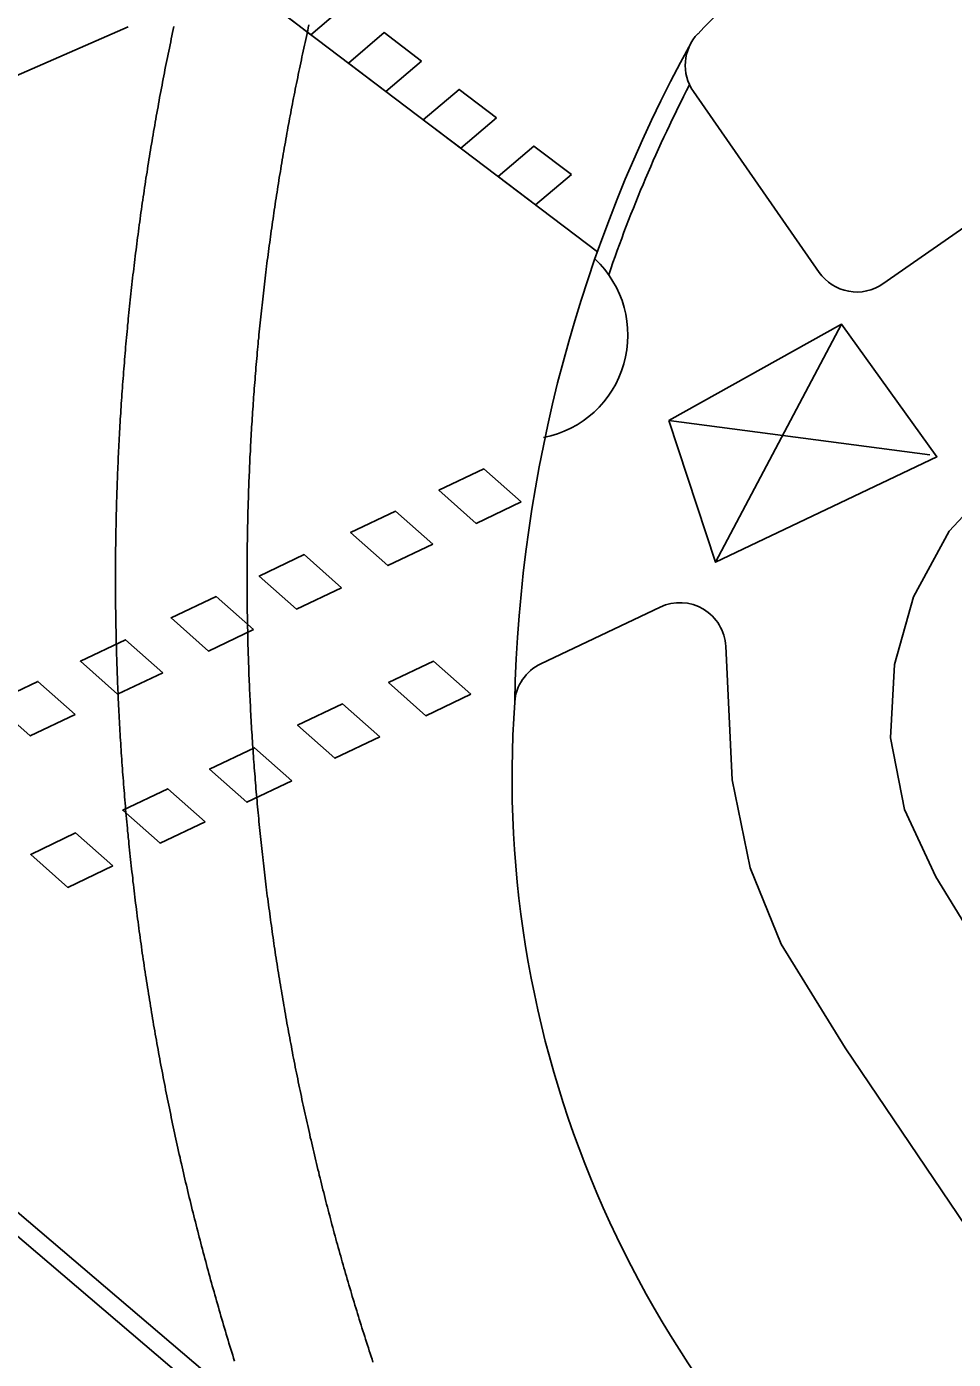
# Model space of a CAD drawing. Extents: x 81617 to 82144, y 454649 to 455150.
# Drawn here: x 81715.37 to 81725.47, y 454726.93 to 454741.45 of the extents above; entities that cross this region are included whole.
import ezdxf

# ---------------------------------------------------------------- set-up
doc = ezdxf.new("R2010")
doc.units = 0
doc.layers.add('B-WE-OG-TOPOGRAFIE-G', color=7, linetype='Continuous')
doc.layers.add('B-WE-VW-MARKERING-G', color=7, linetype='Continuous')

msp = doc.modelspace()

# ---------------------------------------------------------------- linework, layer by layer
at = {"layer": 'B-WE-OG-TOPOGRAFIE-G'}
for p, q in [((81721.59, 454738.999), (81704.268, 454752.125)), ((81722.637, 454740.745), (81724.008, 454738.775)), ((81720.972, 454734.507), (81722.274, 454735.127)), ((81712.656, 454730.753), (81722.86, 454722.067)), ((81712.624, 454730.516), (81722.73, 454721.915))]:
    msp.add_line(p, q, dxfattribs=at)
for points in [[(81724.704, 454738.65), (81731.335, 454743.266), (81747.611, 454754.597), (81760.294, 454765.239), (81787.83, 454789.054), (81799.519, 454799.055)], [(81717.633, 454726.905), (81717.623, 454726.938), (81717.613, 454726.971), (81717.602, 454727.004), (81717.592, 454727.037), (81717.582, 454727.069), (81717.572, 454727.102), (81717.562, 454727.135), (81717.553, 454727.168), (81717.543, 454727.201), (81717.533, 454727.234), (81717.523, 454727.267), (81717.513, 454727.3), (81717.504, 454727.332), (81717.494, 454727.365), (81717.484, 454727.398), (81717.475, 454727.431), (81717.465, 454727.464), (81717.456, 454727.497), (81717.446, 454727.53), (81717.437, 454727.563), (81717.427, 454727.596), (81717.418, 454727.629), (81717.409, 454727.662), (81717.399, 454727.695), (81717.39, 454727.728), (81717.381, 454727.761), (81717.372, 454727.795), (81717.363, 454727.828), (81717.354, 454727.861), (81717.344, 454727.894), (81717.335, 454727.927), (81717.327, 454727.96), (81717.318, 454727.993), (81717.309, 454728.026), (81717.3, 454728.06), (81717.291, 454728.093), (81717.282, 454728.126), (81717.274, 454728.159), (81717.265, 454728.192), (81717.256, 454728.226), (81717.248, 454728.259), (81717.239, 454728.292), (81717.231, 454728.325), (81717.222, 454728.359), (81717.214, 454728.392), (81717.205, 454728.425), (81717.197, 454728.458), (81717.188, 454728.492), (81717.18, 454728.525), (81717.172, 454728.558), (81717.164, 454728.592), (81717.156, 454728.625), (81717.147, 454728.658), (81717.139, 454728.692), (81717.131, 454728.725), (81717.123, 454728.758), (81717.115, 454728.792), (81717.107, 454728.825), (81717.099, 454728.859), (81717.092, 454728.892), (81717.084, 454728.925), (81717.076, 454728.959), (81717.068, 454728.992), (81717.061, 454729.026), (81717.053, 454729.059), (81717.045, 454729.093), (81717.038, 454729.126), (81717.03, 454729.16), (81717.023, 454729.193), (81717.015, 454729.227), (81717.008, 454729.26), (81717.001, 454729.294), (81716.993, 454729.327), (81716.986, 454729.361), (81716.979, 454729.394), (81716.971, 454729.428), (81716.964, 454729.461), (81716.957, 454729.495), (81716.95, 454729.529), (81716.943, 454729.562), (81716.936, 454729.596), (81716.929, 454729.629), (81716.922, 454729.663), (81716.915, 454729.697), (81716.908, 454729.73), (81716.902, 454729.764), (81716.895, 454729.798), (81716.888, 454729.831), (81716.881, 454729.865), (81716.875, 454729.899), (81716.868, 454729.932), (81716.862, 454729.966), (81716.855, 454730), (81716.849, 454730.033), (81716.842, 454730.067), (81716.836, 454730.101), (81716.829, 454730.135), (81716.823, 454730.168), (81716.817, 454730.202), (81716.811, 454730.236), (81716.804, 454730.27), (81716.798, 454730.303), (81716.792, 454730.337), (81716.786, 454730.371), (81716.78, 454730.405), (81716.774, 454730.438), (81716.768, 454730.472), (81716.762, 454730.506), (81716.756, 454730.54), (81716.75, 454730.574), (81716.744, 454730.608), (81716.739, 454730.641), (81716.733, 454730.675), (81716.727, 454730.709), (81716.722, 454730.743), (81716.716, 454730.777), (81716.711, 454730.811), (81716.705, 454730.845), (81716.7, 454730.878), (81716.694, 454730.912), (81716.689, 454730.946), (81716.683, 454730.98), (81716.678, 454731.014), (81716.673, 454731.048), (81716.668, 454731.082), (81716.662, 454731.116), (81716.657, 454731.15), (81716.652, 454731.184), (81716.647, 454731.218), (81716.642, 454731.252), (81716.637, 454731.286), (81716.632, 454731.32), (81716.627, 454731.354), (81716.622, 454731.388), (81716.617, 454731.422), (81716.613, 454731.456), (81716.608, 454731.49), (81716.603, 454731.524), (81716.599, 454731.558), (81716.594, 454731.592), (81716.589, 454731.626), (81716.585, 454731.66), (81716.58, 454731.694), (81716.576, 454731.728), (81716.571, 454731.762), (81716.567, 454731.796), (81716.563, 454731.83), (81716.558, 454731.864), (81716.554, 454731.898), (81716.55, 454731.932), (81716.546, 454731.966), (81716.542, 454732), (81716.538, 454732.034), (81716.533, 454732.068), (81716.529, 454732.102), (81716.525, 454732.136), (81716.522, 454732.171), (81716.518, 454732.205), (81716.514, 454732.239), (81716.51, 454732.273), (81716.506, 454732.307), (81716.503, 454732.341), (81716.499, 454732.375), (81716.495, 454732.409), (81716.492, 454732.444), (81716.488, 454732.478), (81716.484, 454732.512), (81716.481, 454732.546), (81716.478, 454732.58), (81716.474, 454732.614), (81716.471, 454732.648), (81716.467, 454732.683), (81716.464, 454732.717), (81716.461, 454732.751), (81716.458, 454732.785), (81716.455, 454732.819), (81716.451, 454732.853), (81716.448, 454732.888), (81716.445, 454732.922), (81716.442, 454732.956), (81716.439, 454732.99), (81716.437, 454733.024), (81716.434, 454733.059), (81716.431, 454733.093), (81716.428, 454733.127), (81716.425, 454733.161), (81716.423, 454733.195), (81716.42, 454733.23), (81716.417, 454733.264), (81716.415, 454733.298), (81716.412, 454733.332), (81716.41, 454733.367), (81716.407, 454733.401), (81716.405, 454733.435), (81716.402, 454733.469), (81716.4, 454733.504), (81716.398, 454733.538), (81716.396, 454733.572), (81716.393, 454733.606), (81716.391, 454733.641), (81716.389, 454733.675), (81716.387, 454733.709), (81716.385, 454733.743), (81716.383, 454733.778), (81716.381, 454733.812), (81716.379, 454733.846), (81716.377, 454733.88), (81716.375, 454733.915), (81716.373, 454733.949), (81716.372, 454733.983), (81716.37, 454734.018), (81716.368, 454734.052), (81716.367, 454734.086), (81716.365, 454734.12), (81716.363, 454734.155), (81716.362, 454734.189), (81716.36, 454734.223), (81716.359, 454734.258), (81716.358, 454734.292), (81716.356, 454734.326), (81716.355, 454734.361), (81716.354, 454734.395), (81716.352, 454734.429), (81716.351, 454734.463), (81716.35, 454734.498), (81716.349, 454734.532), (81716.348, 454734.566), (81716.347, 454734.601), (81716.346, 454734.635), (81716.345, 454734.669), (81716.344, 454734.704), (81716.343, 454734.738), (81716.342, 454734.772), (81716.342, 454734.807), (81716.341, 454734.841), (81716.34, 454734.875), (81716.339, 454734.909), (81716.339, 454734.944), (81716.338, 454734.978), (81716.338, 454735.012), (81716.337, 454735.047), (81716.337, 454735.081), (81716.336, 454735.115), (81716.336, 454735.15), (81716.336, 454735.184), (81716.335, 454735.218), (81716.335, 454735.253), (81716.335, 454735.287), (81716.335, 454735.321), (81716.335, 454735.356), (81716.335, 454735.39), (81716.335, 454735.424), (81716.335, 454735.459), (81716.335, 454735.493), (81716.335, 454735.527), (81716.335, 454735.562), (81716.335, 454735.596), (81716.335, 454735.63), (81716.335, 454735.665), (81716.336, 454735.699), (81716.336, 454735.733), (81716.336, 454735.768), (81716.337, 454735.802), (81716.337, 454735.836), (81716.338, 454735.871), (81716.338, 454735.905), (81716.339, 454735.939), (81716.339, 454735.974), (81716.34, 454736.008), (81716.341, 454736.042), (81716.342, 454736.076), (81716.342, 454736.111), (81716.343, 454736.145), (81716.344, 454736.179), (81716.345, 454736.214), (81716.346, 454736.248), (81716.347, 454736.282), (81716.348, 454736.317), (81716.349, 454736.351), (81716.35, 454736.385), (81716.351, 454736.42), (81716.352, 454736.454), (81716.354, 454736.488), (81716.355, 454736.523), (81716.356, 454736.557), (81716.357, 454736.591), (81716.359, 454736.625), (81716.36, 454736.66), (81716.362, 454736.694), (81716.363, 454736.728), (81716.365, 454736.763), (81716.366, 454736.797), (81716.368, 454736.831), (81716.37, 454736.865), (81716.372, 454736.9), (81716.373, 454736.934), (81716.375, 454736.968), (81716.377, 454737.003), (81716.379, 454737.037), (81716.381, 454737.071), (81716.383, 454737.105), (81716.385, 454737.14), (81716.387, 454737.174), (81716.389, 454737.208), (81716.391, 454737.242), (81716.393, 454737.277), (81716.395, 454737.311), (81716.398, 454737.345), (81716.4, 454737.379), (81716.402, 454737.414), (81716.405, 454737.448), (81716.407, 454737.482), (81716.409, 454737.516), (81716.412, 454737.551), (81716.415, 454737.585), (81716.417, 454737.619), (81716.42, 454737.653), (81716.422, 454737.688), (81716.425, 454737.722), (81716.428, 454737.756), (81716.431, 454737.79), (81716.433, 454737.824), (81716.436, 454737.859), (81716.439, 454737.893), (81716.442, 454737.927), (81716.445, 454737.961), (81716.448, 454737.995), (81716.451, 454738.03), (81716.454, 454738.064), (81716.458, 454738.098), (81716.461, 454738.132), (81716.464, 454738.166), (81716.467, 454738.2), (81716.471, 454738.235), (81716.474, 454738.269), (81716.477, 454738.303), (81716.481, 454738.337), (81716.484, 454738.371), (81716.488, 454738.405), (81716.491, 454738.44), (81716.495, 454738.474), (81716.499, 454738.508), (81716.502, 454738.542), (81716.506, 454738.576), (81716.51, 454738.61), (81716.514, 454738.644), (81716.517, 454738.678), (81716.521, 454738.712), (81716.525, 454738.747), (81716.529, 454738.781), (81716.533, 454738.815), (81716.537, 454738.849), (81716.541, 454738.883), (81716.545, 454738.917), (81716.55, 454738.951), (81716.554, 454738.985), (81716.558, 454739.019), (81716.562, 454739.053), (81716.567, 454739.087), (81716.571, 454739.121), (81716.576, 454739.155), (81716.58, 454739.189), (81716.584, 454739.223), (81716.589, 454739.257), (81716.594, 454739.292), (81716.598, 454739.326), (81716.603, 454739.36), (81716.608, 454739.394), (81716.612, 454739.428), (81716.617, 454739.462), (81716.622, 454739.496), (81716.627, 454739.529), (81716.632, 454739.563), (81716.637, 454739.597), (81716.642, 454739.631), (81716.647, 454739.665), (81716.652, 454739.699), (81716.657, 454739.733), (81716.662, 454739.767), (81716.667, 454739.801), (81716.672, 454739.835), (81716.678, 454739.869), (81716.683, 454739.903), (81716.688, 454739.937), (81716.694, 454739.971), (81716.699, 454740.005), (81716.705, 454740.038), (81716.71, 454740.072), (81716.716, 454740.106), (81716.721, 454740.14), (81716.727, 454740.174), (81716.733, 454740.208), (81716.738, 454740.242), (81716.744, 454740.275), (81716.75, 454740.309), (81716.756, 454740.343), (81716.762, 454740.377), (81716.768, 454740.411), (81716.773, 454740.445), (81716.779, 454740.478), (81716.785, 454740.512), (81716.792, 454740.546), (81716.798, 454740.58), (81716.804, 454740.613), (81716.81, 454740.647), (81716.816, 454740.681), (81716.823, 454740.715), (81716.829, 454740.748), (81716.835, 454740.782), (81716.842, 454740.816), (81716.848, 454740.85), (81716.855, 454740.883), (81716.861, 454740.917), (81716.868, 454740.951), (81716.874, 454740.984), (81716.881, 454741.018), (81716.888, 454741.052), (81716.894, 454741.085), (81716.901, 454741.119), (81716.908, 454741.153), (81716.915, 454741.186), (81716.922, 454741.22), (81716.929, 454741.254), (81716.936, 454741.287), (81716.943, 454741.321), (81716.95, 454741.354), (81716.957, 454741.388), (81716.964, 454741.422), (81716.971, 454741.455)], [(81719.142, 454726.897), (81719.132, 454726.928), (81719.122, 454726.959), (81719.112, 454726.99), (81719.102, 454727.021), (81719.092, 454727.052), (81719.082, 454727.083), (81719.072, 454727.114), (81719.062, 454727.145), (81719.052, 454727.176), (81719.042, 454727.208), (81719.032, 454727.239), (81719.022, 454727.27), (81719.013, 454727.301), (81719.003, 454727.332), (81718.993, 454727.363), (81718.984, 454727.394), (81718.974, 454727.425), (81718.965, 454727.457), (81718.955, 454727.488), (81718.946, 454727.519), (81718.936, 454727.55), (81718.927, 454727.581), (81718.917, 454727.613), (81718.908, 454727.644), (81718.899, 454727.675), (81718.889, 454727.706), (81718.88, 454727.738), (81718.871, 454727.769), (81718.862, 454727.8), (81718.853, 454727.832), (81718.844, 454727.863), (81718.835, 454727.894), (81718.826, 454727.926), (81718.817, 454727.957), (81718.808, 454727.988), (81718.799, 454728.02), (81718.79, 454728.051), (81718.781, 454728.082), (81718.772, 454728.114), (81718.764, 454728.145), (81718.755, 454728.177), (81718.746, 454728.208), (81718.738, 454728.24), (81718.729, 454728.271), (81718.72, 454728.303), (81718.712, 454728.334), (81718.703, 454728.365), (81718.695, 454728.397), (81718.687, 454728.429), (81718.678, 454728.46), (81718.67, 454728.492), (81718.662, 454728.523), (81718.653, 454728.555), (81718.645, 454728.586), (81718.637, 454728.618), (81718.629, 454728.649), (81718.621, 454728.681), (81718.613, 454728.713), (81718.605, 454728.744), (81718.597, 454728.776), (81718.589, 454728.807), (81718.581, 454728.839), (81718.573, 454728.871), (81718.565, 454728.902), (81718.557, 454728.934), (81718.55, 454728.966), (81718.542, 454728.997), (81718.534, 454729.029), (81718.526, 454729.061), (81718.519, 454729.092), (81718.511, 454729.124), (81718.504, 454729.156), (81718.496, 454729.188), (81718.489, 454729.219), (81718.481, 454729.251), (81718.474, 454729.283), (81718.467, 454729.315), (81718.459, 454729.346), (81718.452, 454729.378), (81718.445, 454729.41), (81718.438, 454729.442), (81718.431, 454729.474), (81718.423, 454729.505), (81718.416, 454729.537), (81718.409, 454729.569), (81718.402, 454729.601), (81718.395, 454729.633), (81718.388, 454729.665), (81718.382, 454729.697), (81718.375, 454729.728), (81718.368, 454729.76), (81718.361, 454729.792), (81718.354, 454729.824), (81718.348, 454729.856), (81718.341, 454729.888), (81718.334, 454729.92), (81718.328, 454729.952), (81718.321, 454729.984), (81718.315, 454730.016), (81718.308, 454730.048), (81718.302, 454730.08), (81718.295, 454730.112), (81718.289, 454730.144), (81718.283, 454730.176), (81718.276, 454730.208), (81718.27, 454730.24), (81718.264, 454730.272), (81718.258, 454730.304), (81718.252, 454730.336), (81718.246, 454730.368), (81718.24, 454730.4), (81718.234, 454730.432), (81718.228, 454730.464), (81718.222, 454730.496), (81718.216, 454730.528), (81718.21, 454730.56), (81718.204, 454730.592), (81718.198, 454730.624), (81718.193, 454730.656), (81718.187, 454730.689), (81718.181, 454730.721), (81718.176, 454730.753), (81718.17, 454730.785), (81718.165, 454730.817), (81718.159, 454730.849), (81718.154, 454730.881), (81718.148, 454730.914), (81718.143, 454730.946), (81718.137, 454730.978), (81718.132, 454731.01), (81718.127, 454731.042), (81718.122, 454731.074), (81718.116, 454731.107), (81718.111, 454731.139), (81718.106, 454731.171), (81718.101, 454731.203), (81718.096, 454731.235), (81718.091, 454731.268), (81718.086, 454731.3), (81718.081, 454731.332), (81718.076, 454731.364), (81718.071, 454731.397), (81718.066, 454731.429), (81718.062, 454731.461), (81718.057, 454731.493), (81718.052, 454731.526), (81718.048, 454731.558), (81718.043, 454731.59), (81718.038, 454731.622), (81718.034, 454731.655), (81718.029, 454731.687), (81718.025, 454731.719), (81718.02, 454731.752), (81718.016, 454731.784), (81718.012, 454731.816), (81718.007, 454731.849), (81718.003, 454731.881), (81717.999, 454731.913), (81717.995, 454731.946), (81717.99, 454731.978), (81717.986, 454732.01), (81717.982, 454732.043), (81717.978, 454732.075), (81717.974, 454732.107), (81717.97, 454732.14), (81717.966, 454732.172), (81717.962, 454732.205), (81717.959, 454732.237), (81717.955, 454732.269), (81717.951, 454732.302), (81717.947, 454732.334), (81717.944, 454732.366), (81717.94, 454732.399), (81717.936, 454732.431), (81717.933, 454732.464), (81717.929, 454732.496), (81717.926, 454732.529), (81717.922, 454732.561), (81717.919, 454732.593), (81717.915, 454732.626), (81717.912, 454732.658), (81717.909, 454732.691), (81717.905, 454732.723), (81717.902, 454732.756), (81717.899, 454732.788), (81717.896, 454732.82), (81717.893, 454732.853), (81717.89, 454732.885), (81717.887, 454732.918), (81717.884, 454732.95), (81717.881, 454732.983), (81717.878, 454733.015), (81717.875, 454733.048), (81717.872, 454733.08), (81717.869, 454733.113), (81717.866, 454733.145), (81717.864, 454733.178), (81717.861, 454733.21), (81717.858, 454733.243), (81717.856, 454733.275), (81717.853, 454733.308), (81717.851, 454733.34), (81717.848, 454733.373), (81717.846, 454733.405), (81717.843, 454733.438), (81717.841, 454733.47), (81717.839, 454733.503), (81717.836, 454733.535), (81717.834, 454733.568), (81717.832, 454733.6), (81717.83, 454733.633), (81717.827, 454733.666), (81717.825, 454733.698), (81717.823, 454733.731), (81717.821, 454733.763), (81717.819, 454733.796), (81717.817, 454733.828), (81717.815, 454733.861), (81717.814, 454733.893), (81717.812, 454733.926), (81717.81, 454733.959), (81717.808, 454733.991), (81717.806, 454734.024), (81717.805, 454734.056), (81717.803, 454734.089), (81717.802, 454734.121), (81717.8, 454734.154), (81717.798, 454734.187), (81717.797, 454734.219), (81717.796, 454734.252), (81717.794, 454734.284), (81717.793, 454734.317), (81717.791, 454734.349), (81717.79, 454734.382), (81717.789, 454734.415), (81717.788, 454734.447), (81717.787, 454734.48), (81717.785, 454734.512), (81717.784, 454734.545), (81717.783, 454734.578), (81717.782, 454734.61), (81717.781, 454734.643), (81717.78, 454734.675), (81717.779, 454734.708), (81717.779, 454734.741), (81717.778, 454734.773), (81717.777, 454734.806), (81717.776, 454734.838), (81717.776, 454734.871), (81717.775, 454734.904), (81717.774, 454734.936), (81717.774, 454734.969), (81717.773, 454735.001), (81717.773, 454735.034), (81717.772, 454735.067), (81717.772, 454735.099), (81717.771, 454735.132), (81717.771, 454735.164), (81717.771, 454735.197), (81717.77, 454735.23), (81717.77, 454735.262), (81717.77, 454735.295), (81717.77, 454735.327), (81717.77, 454735.36), (81717.77, 454735.393), (81717.77, 454735.425), (81717.77, 454735.458), (81717.77, 454735.49), (81717.77, 454735.523), (81717.77, 454735.556), (81717.77, 454735.588), (81717.77, 454735.621), (81717.77, 454735.654), (81717.771, 454735.686), (81717.771, 454735.719), (81717.771, 454735.751), (81717.772, 454735.784), (81717.772, 454735.817), (81717.773, 454735.849), (81717.773, 454735.882), (81717.774, 454735.914), (81717.774, 454735.947), (81717.775, 454735.98), (81717.775, 454736.012), (81717.776, 454736.045), (81717.777, 454736.077), (81717.778, 454736.11), (81717.778, 454736.143), (81717.779, 454736.175), (81717.78, 454736.208), (81717.781, 454736.24), (81717.782, 454736.273), (81717.783, 454736.306), (81717.784, 454736.338), (81717.785, 454736.371), (81717.786, 454736.403), (81717.788, 454736.436), (81717.789, 454736.469), (81717.79, 454736.501), (81717.791, 454736.534), (81717.793, 454736.566), (81717.794, 454736.599), (81717.795, 454736.631), (81717.797, 454736.664), (81717.798, 454736.697), (81717.8, 454736.729), (81717.801, 454736.762), (81717.803, 454736.794), (81717.805, 454736.827), (81717.806, 454736.859), (81717.808, 454736.892), (81717.81, 454736.925), (81717.812, 454736.957), (81717.813, 454736.99), (81717.815, 454737.022), (81717.817, 454737.055), (81717.819, 454737.087), (81717.821, 454737.12), (81717.823, 454737.152), (81717.825, 454737.185), (81717.827, 454737.218), (81717.829, 454737.25), (81717.832, 454737.283), (81717.834, 454737.315), (81717.836, 454737.348), (81717.838, 454737.38), (81717.841, 454737.413), (81717.843, 454737.445), (81717.846, 454737.478), (81717.848, 454737.51), (81717.85, 454737.543), (81717.853, 454737.575), (81717.856, 454737.608), (81717.858, 454737.64), (81717.861, 454737.673), (81717.864, 454737.705), (81717.866, 454737.738), (81717.869, 454737.77), (81717.872, 454737.803), (81717.875, 454737.835), (81717.878, 454737.868), (81717.88, 454737.9), (81717.883, 454737.933), (81717.886, 454737.965), (81717.889, 454737.998), (81717.892, 454738.03), (81717.896, 454738.063), (81717.899, 454738.095), (81717.902, 454738.128), (81717.905, 454738.16), (81717.908, 454738.192), (81717.912, 454738.225), (81717.915, 454738.257), (81717.918, 454738.29), (81717.922, 454738.322), (81717.925, 454738.355), (81717.929, 454738.387), (81717.932, 454738.419), (81717.936, 454738.452), (81717.94, 454738.484), (81717.943, 454738.517), (81717.947, 454738.549), (81717.951, 454738.581), (81717.954, 454738.614), (81717.958, 454738.646), (81717.962, 454738.679), (81717.966, 454738.711), (81717.97, 454738.743), (81717.974, 454738.776), (81717.978, 454738.808), (81717.982, 454738.841), (81717.986, 454738.873), (81717.99, 454738.905), (81717.994, 454738.938), (81717.998, 454738.97), (81718.003, 454739.002), (81718.007, 454739.035), (81718.011, 454739.067), (81718.016, 454739.099), (81718.02, 454739.132), (81718.024, 454739.164), (81718.029, 454739.196), (81718.033, 454739.228), (81718.038, 454739.261), (81718.043, 454739.293), (81718.047, 454739.325), (81718.052, 454739.358), (81718.057, 454739.39), (81718.061, 454739.422), (81718.066, 454739.454), (81718.071, 454739.487), (81718.076, 454739.519), (81718.081, 454739.551), (81718.086, 454739.583), (81718.091, 454739.616), (81718.096, 454739.648), (81718.101, 454739.68), (81718.106, 454739.712), (81718.111, 454739.744), (81718.116, 454739.777), (81718.121, 454739.809), (81718.126, 454739.841), (81718.132, 454739.873), (81718.137, 454739.905), (81718.142, 454739.938), (81718.148, 454739.97), (81718.153, 454740.002), (81718.159, 454740.034), (81718.164, 454740.066), (81718.17, 454740.098), (81718.175, 454740.13), (81718.181, 454740.163), (81718.187, 454740.195), (81718.192, 454740.227), (81718.198, 454740.259), (81718.204, 454740.291), (81718.21, 454740.323), (81718.215, 454740.355), (81718.221, 454740.387), (81718.227, 454740.419), (81718.233, 454740.451), (81718.239, 454740.483), (81718.245, 454740.515), (81718.251, 454740.547), (81718.257, 454740.579), (81718.264, 454740.611), (81718.27, 454740.643), (81718.276, 454740.676), (81718.282, 454740.708), (81718.289, 454740.74), (81718.295, 454740.771), (81718.301, 454740.803), (81718.308, 454740.835), (81718.314, 454740.867), (81718.321, 454740.899), (81718.327, 454740.931), (81718.334, 454740.963), (81718.34, 454740.995), (81718.347, 454741.027), (81718.354, 454741.059), (81718.361, 454741.091), (81718.367, 454741.123), (81718.374, 454741.155), (81718.381, 454741.187), (81718.388, 454741.218), (81718.395, 454741.25), (81718.402, 454741.282), (81718.409, 454741.314), (81718.416, 454741.346), (81718.423, 454741.378), (81718.43, 454741.41), (81718.437, 454741.441), (81718.444, 454741.473)], [(81726.087, 454736.664), (81725.427, 454735.954), (81725.037, 454735.239), (81724.829, 454734.502), (81724.786, 454733.7), (81724.94, 454732.919), (81725.28, 454732.187), (81726.179, 454730.721), (81727.765, 454728.435), (81729.955, 454725.478), (81732.435, 454722.491), (81734.515, 454720.27), (81741.689, 454712.958)], [(81735.53, 454716.618), (81734.808, 454717.34), (81733.048, 454719.175), (81731.011, 454721.379), (81728.989, 454723.797), (81726.225, 454727.464), (81724.29, 454730.323), (81723.592, 454731.451), (81723.255, 454732.285), (81723.058, 454733.243), (81722.989, 454734.699)]]:
    msp.add_lwpolyline(points, dxfattribs=at)
for centre, radius, start, end in [((81746.943, 454718.041), 33.659, 131.057, 136.1079), ((81736.335, 454733.755), 15.651, 151.2996, 178.7683), ((81723.047, 454741.031), 0.5, 136.1079, 214.8403), ((81736.335, 454733.755), 15.451, 152.7934, 161.1471), ((81720.785, 454738.091), 1.137, 281.0368, 46.894), ((81724.418, 454739.061), 0.5, 214.8403, 304.8403), ((81722.489, 454734.675), 0.5, 2.7366, 115.447), ((81721.187, 454734.056), 0.5, 115.447, 175.9381), ((81732.233, 454733.271), 11.574, 175.9381, 231.9076)]:
    msp.add_arc(centre, radius, start, end, dxfattribs=at)
at = {"layer": 'B-WE-VW-MARKERING-G'}
for p, q in [((81722.878, 454735.615), (81724.252, 454738.209)), ((81722.37, 454737.159), (81725.216, 454736.785))]:
    msp.add_line(p, q, dxfattribs=at)
for points in [[(81718.856, 454741.698), (81718.448, 454742.007), (81718.057, 454741.676), (81718.466, 454741.366)], [(81719.673, 454741.079), (81719.264, 454741.388), (81718.874, 454741.057), (81719.282, 454740.747)], [(81720.489, 454740.46), (81720.081, 454740.769), (81719.69, 454740.438), (81720.099, 454740.129)], [(81721.306, 454739.841), (81720.897, 454740.151), (81720.507, 454739.819), (81720.915, 454739.51)], [(81722.37, 454737.159), (81724.252, 454738.209), (81725.292, 454736.765), (81722.878, 454735.615)], [(81720.758, 454736.273), (81720.351, 454736.633), (81719.861, 454736.4), (81720.267, 454736.039)], [(81719.795, 454735.812), (81719.389, 454736.172), (81718.898, 454735.939), (81719.305, 454735.579)], [(81718.799, 454735.338), (81718.392, 454735.698), (81717.902, 454735.465), (81718.308, 454735.105)], [(81717.838, 454734.881), (81717.431, 454735.241), (81716.941, 454735.008), (81717.347, 454734.647)], [(81716.849, 454734.41), (81716.442, 454734.77), (81715.951, 454734.537), (81716.358, 454734.177)], [(81720.209, 454734.177), (81719.803, 454734.537), (81719.312, 454734.304), (81719.719, 454733.943)], [(81715.895, 454733.957), (81715.489, 454734.317), (81714.998, 454734.083), (81715.405, 454733.723)], [(81719.217, 454733.712), (81718.811, 454734.072), (81718.32, 454733.839), (81718.727, 454733.479)], [(81718.257, 454733.233), (81717.85, 454733.593), (81717.36, 454733.36), (81717.767, 454732.999)], [(81717.311, 454732.785), (81716.904, 454733.146), (81716.414, 454732.912), (81716.82, 454732.552)], [(81716.307, 454732.305), (81715.9, 454732.665), (81715.41, 454732.431), (81715.816, 454732.071)]]:
    msp.add_lwpolyline(points, close=True, dxfattribs=at)
msp.add_lwpolyline([(81689.688, 454729.154), (81696.008, 454732.316), (81704.216, 454736.092), (81716.472, 454741.453)], dxfattribs=at)

doc.saveas('drawing.dxf')
